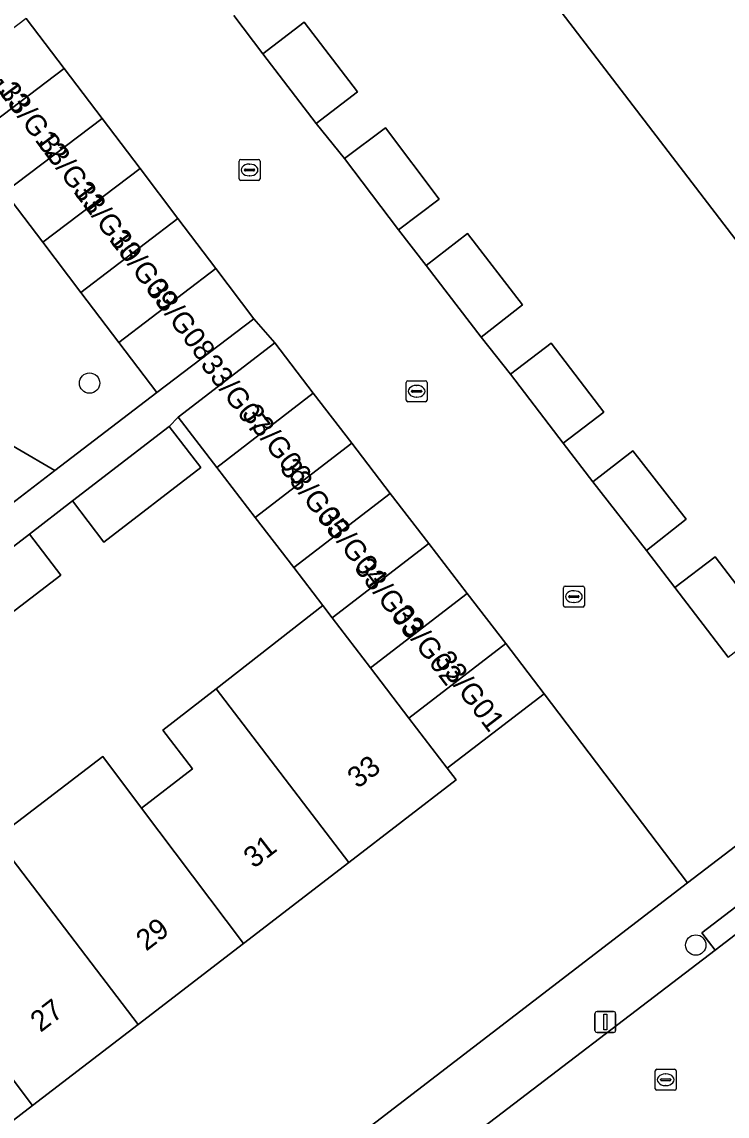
# Model space of a CAD drawing. Extents: x 159352 to 160617, y 385888 to 387323.
# Drawn here: x 159828.8 to 159862.6, y 386915.9 to 386968.3 of the extents above; entities that cross this region are included whole.
import ezdxf

# ---------------------------------------------------------------- set-up
doc = ezdxf.new("R2010")
doc.units = 0
for name, color, linetype in [('IMGEO_Boom', 7, 'Continuous'), ('IMGEO_Erf', 7, 'Continuous'), ('IMGEO_Groenvoorziening', 7, 'Continuous'), ('IMGEO_Kolk', 7, 'Continuous'), ('IMGEO_Lichtmast', 7, 'Continuous'), ('IMGEO_Pand', 7, 'Continuous'), ('IMGEO_Pand_nummerreeks', 7, 'Continuous'), ('IMGEO_Rijbaan_lokaal_open', 7, 'Continuous'), ('IMGEO_Rioolput', 7, 'Continuous'), ('IMGEO_Voetpad_open', 7, 'Continuous')]:
    doc.layers.add(name, color=color, linetype=linetype)

msp = doc.modelspace()

# ---------------------------------------------------------------- linework, layer by layer
at = {"layer": 'IMGEO_Boom'}
for centre in [(159832.082, 386950.977), (159861.114, 386924.075)]:
    msp.add_circle(centre, 0.489, dxfattribs=at)
at = {"layer": 'IMGEO_Erf'}
for points in [[(159845.519, 386995.476), (159881.176, 386948.923), (159874.092, 386943.497), (159874.043, 386943.461), (159869.986, 386948.758), (159838.45, 386989.932)], [(159838.993, 386968.573), (159840.381, 386966.745), (159842.363, 386968.262), (159844.916, 386964.926), (159842.933, 386963.409), (159844.295, 386961.723), (159846.253, 386963.199), (159848.828, 386959.784), (159846.87, 386958.308), (159848.194, 386956.601), (159850.176, 386958.136), (159852.823, 386954.717), (159850.84, 386953.183), (159852.244, 386951.412), (159854.188, 386952.892), (159856.71, 386949.58), (159854.766, 386948.1), (159856.179, 386946.245), (159858.093, 386947.741), (159860.66, 386944.457), (159858.747, 386942.961), (159860.116, 386941.192), (159862.047, 386942.666), (159864.589, 386939.336)], [(159827.598, 386929.198), (159832.711, 386933.097), (159834.569, 386930.629), (159837.016, 386932.509), (159835.59, 386934.366), (159838.148, 386936.334), (159843.255, 386940.329), (159841.858, 386942.147), (159840.015, 386944.546), (159838.172, 386946.944), (159836.329, 386949.343), (159835.899, 386948.898), (159837.41, 386946.932), (159832.769, 386943.366), (159831.262, 386945.335), (159829.201, 386943.75), (159830.704, 386941.786), (159827.834, 386939.574)]]:
    msp.add_lwpolyline(points, dxfattribs=at)
msp.add_lwpolyline([(159860.725, 386927.055), (159853.856, 386936.105), (159849.215, 386932.539), (159849.641, 386931.985), (159844.498, 386928.033), (159839.446, 386924.152), (159834.401, 386920.276), (159829.349, 386916.394), (159824.296, 386912.512), (159819.251, 386908.636), (159814.206, 386904.76), (159809.154, 386900.878), (159804.102, 386896.997), (159799.065, 386893.127), (159794.013, 386889.245), (159788.968, 386885.369), (159783.932, 386881.5), (159778.871, 386877.611), (159773.819, 386873.73), (159768.774, 386869.854), (159763.584, 386865.866), (159761.45, 386868.643), (159758.956, 386866.727), (159767.092, 386855.2)], close=True, dxfattribs=at)
at = {"layer": 'IMGEO_Groenvoorziening'}
for points in [[(159812.301, 387007.409), (159811.561, 387006.471), (159810.681, 387004.435), (159804.942, 386990.514), (159791.233, 386957.826), (159786.993, 386952.388), (159757.688, 386914.015), (159739.847, 386891.186), (159738.432, 386889.367), (159738.656, 386889.094), (159745.023, 386881.34), (159791.255, 386916.774), (159793.459, 386918.463), (159826.254, 386943.598), (159830.425, 386946.795), (159824.988, 386949.948), (159819.622, 386954.983), (159818.184, 386956.527), (159816.563, 386958.532), (159815.161, 386960.695)], [(159824.988, 386949.948), (159830.425, 386946.795), (159835.297, 386950.529), (159833.479, 386952.925), (159831.661, 386955.321), (159829.844, 386957.716), (159828.026, 386960.112)]]:
    msp.add_lwpolyline(points, dxfattribs=at)
at = {"layer": 'IMGEO_Kolk'}
for p, q in [((159839.244, 386960.754), (159839.244, 386961.606)), ((159839.319, 386961.68), (159840.171, 386961.68)), ((159839.732, 386961.46), (159839.757, 386961.46)), ((159840.245, 386961.606), (159840.245, 386960.754)), ((159839.503, 386961.174), (159839.503, 386961.186)), ((159839.941, 386961.137), (159839.543, 386961.137)), ((159839.546, 386961.223), (159839.944, 386961.223)), ((159839.755, 386960.9), (159839.73, 386960.9)), ((159839.987, 386961.186), (159839.987, 386961.174)), ((159840.171, 386960.68), (159839.319, 386960.68)), ((159847.245, 386950.16), (159847.245, 386951.012)), ((159847.32, 386951.086), (159848.172, 386951.086)), ((159847.733, 386950.866), (159847.758, 386950.866)), ((159848.246, 386951.012), (159848.246, 386950.16)), ((159847.504, 386950.58), (159847.504, 386950.592)), ((159847.942, 386950.543), (159847.544, 386950.543)), ((159847.547, 386950.629), (159847.945, 386950.629)), ((159847.988, 386950.592), (159847.988, 386950.58)), ((159848.172, 386950.086), (159847.32, 386950.086)), ((159847.756, 386950.306), (159847.731, 386950.306)), ((159854.778, 386940.329), (159854.778, 386941.181)), ((159854.853, 386941.255), (159855.705, 386941.255)), ((159855.266, 386941.035), (159855.291, 386941.035)), ((159855.779, 386941.181), (159855.779, 386940.329)), ((159855.037, 386940.749), (159855.037, 386940.761)), ((159855.475, 386940.712), (159855.077, 386940.712)), ((159855.08, 386940.798), (159855.478, 386940.798)), ((159855.289, 386940.475), (159855.264, 386940.475)), ((159855.521, 386940.761), (159855.521, 386940.749)), ((159855.705, 386940.255), (159854.853, 386940.255))]:
    msp.add_line(p, q, dxfattribs=at)
for points in [[(159839.244, 386960.754), (159839.244, 386961.606)], [(159839.319, 386961.68), (159840.171, 386961.68)], [(159840.245, 386961.606), (159840.245, 386960.754)], [(159840.171, 386960.68), (159839.319, 386960.68)], [(159847.245, 386950.16), (159847.245, 386951.012)], [(159847.32, 386951.086), (159848.172, 386951.086)], [(159848.246, 386951.012), (159848.246, 386950.16)], [(159848.172, 386950.086), (159847.32, 386950.086)], [(159854.778, 386940.329), (159854.778, 386941.181)], [(159854.853, 386941.255), (159855.705, 386941.255)], [(159855.779, 386941.181), (159855.779, 386940.329)], [(159855.705, 386940.255), (159854.853, 386940.255)]]:
    msp.add_lwpolyline(points, dxfattribs=at)
for centre, radius, start, end in [((159839.321, 386961.604), 0.0765, 91.552, 178.448), ((159839.321, 386961.604), 0.0765, 91.552, 178.448), ((159840.169, 386961.604), 0.0765, 1.552, 88.448), ((159840.169, 386961.604), 0.0765, 1.552, 88.448), ((159839.543, 386961.183), 0.0403, 85.8775, 175.7526), ((159839.54, 386961.173), 0.0366, 178.938, 274.7102), ((159839.944, 386961.18), 0.043, 264.8664, 352.4533), ((159839.948, 386961.185), 0.0386, 1.7309, 96.639), ((159839.321, 386960.756), 0.0765, 181.552, 268.448), ((159839.321, 386960.756), 0.0765, 181.552, 268.448), ((159840.169, 386960.756), 0.0765, 271.552, 358.448), ((159840.169, 386960.756), 0.0765, 271.552, 358.448), ((159847.322, 386951.01), 0.0765, 91.552, 178.448), ((159847.322, 386951.01), 0.0765, 91.552, 178.448), ((159848.17, 386951.01), 0.0765, 1.552, 88.448), ((159848.17, 386951.01), 0.0765, 1.552, 88.448), ((159847.544, 386950.589), 0.0403, 85.8775, 175.7526), ((159847.541, 386950.579), 0.0366, 178.938, 274.7102), ((159847.945, 386950.586), 0.043, 264.8664, 352.4533), ((159847.949, 386950.591), 0.0386, 1.7309, 96.639), ((159847.322, 386950.162), 0.0765, 181.552, 268.448), ((159847.322, 386950.162), 0.0765, 181.552, 268.448), ((159848.17, 386950.162), 0.0765, 271.552, 358.448), ((159848.17, 386950.162), 0.0765, 271.552, 358.448), ((159854.855, 386941.179), 0.0765, 91.552, 178.448), ((159854.855, 386941.179), 0.0765, 91.552, 178.448), ((159855.703, 386941.179), 0.0765, 1.552, 88.448), ((159855.703, 386941.179), 0.0765, 1.552, 88.448), ((159855.077, 386940.758), 0.0403, 85.8775, 175.7526), ((159855.074, 386940.748), 0.0366, 178.938, 274.7102), ((159855.478, 386940.755), 0.043, 264.8664, 352.4533), ((159855.482, 386940.76), 0.0386, 1.7309, 96.639), ((159854.855, 386940.331), 0.0765, 181.552, 268.448), ((159854.855, 386940.331), 0.0765, 181.552, 268.448), ((159855.703, 386940.331), 0.0765, 271.552, 358.448), ((159855.703, 386940.331), 0.0765, 271.552, 358.448)]:
    msp.add_arc(centre, radius, start, end, dxfattribs=at)
for centre, major_axis, ratio, start_param, end_param in [((159839.731, 386961.18), (-0.387, 0.002), 0.722429, 4.712389, 7.853982), ((159839.756, 386961.18), (-0.39, 0.002), 0.717154, 1.570796, 4.712389), ((159847.732, 386950.586), (-0.387, 0.002), 0.722429, 4.712389, 7.853982), ((159847.757, 386950.586), (-0.39, 0.002), 0.717154, 1.570796, 4.712389), ((159855.265, 386940.755), (-0.387, 0.002), 0.722429, 4.712389, 7.853982), ((159855.29, 386940.755), (-0.39, 0.002), 0.717154, 1.570796, 4.712389)]:
    msp.add_ellipse(centre, major_axis=major_axis, ratio=ratio, start_param=start_param, end_param=end_param, dxfattribs=at)
at = {"layer": 'IMGEO_Lichtmast'}
for p, q in [((159856.287, 386919.991), (159856.287, 386920.791)), ((159856.287, 386920.791), (159856.287, 386919.991)), ((159856.387, 386920.891), (159857.177, 386920.891)), ((159857.177, 386920.891), (159856.387, 386920.891)), ((159857.277, 386920.791), (159857.277, 386919.991)), ((159857.277, 386919.991), (159857.277, 386920.791)), ((159857.177, 386919.891), (159856.387, 386919.891)), ((159856.387, 386919.891), (159857.177, 386919.891))]:
    msp.add_line(p, q, dxfattribs=at)
msp.add_lwpolyline([(159856.707, 386920.766), (159856.857, 386920.766), (159856.857, 386920.016), (159856.707, 386920.016), (159856.707, 386920.766)], dxfattribs=at)
for centre, start, end in [((159856.387, 386920.791), 90, 180), ((159856.387, 386920.791), 90, 180), ((159857.177, 386920.791), 0, 90), ((159857.177, 386920.791), 360, 90), ((159856.387, 386919.991), 180, 270), ((159856.387, 386919.991), 180, 270), ((159857.177, 386919.991), 270, 0), ((159857.177, 386919.991), 270, 0)]:
    msp.add_arc(centre, 0.1, start, end, dxfattribs=at)
at = {"layer": 'IMGEO_Pand'}
for points in [[(159845.519, 386995.476), (159846.698, 386996.379), (159847.65, 386995.136), (159850.713, 386997.482), (159852.083, 386998.532), (159850.959, 387000), (159849.84, 387001.461), (159847.932, 387000), (159846.26, 386998.719), (159845.279, 387000), (159843.658, 387002.117), (159840.894, 387000), (159824.53, 386987.466), (159826.237, 386985.238), (159830.992, 386979.029), (159832.913, 386980.501), (159830.407, 386983.772), (159838.45, 386989.932), (159869.986, 386948.758), (159874.043, 386943.461), (159874.092, 386943.497), (159881.176, 386948.923)], [(159826.208, 386962.508), (159830.863, 386966.04), (159829.045, 386968.436), (159824.39, 386964.904)], [(159844.916, 386964.926), (159842.363, 386968.262), (159840.381, 386966.745), (159842.933, 386963.409)], [(159828.026, 386960.112), (159832.681, 386963.644), (159830.863, 386966.04), (159826.208, 386962.508)], [(159829.844, 386957.716), (159834.499, 386961.248), (159832.681, 386963.644), (159828.026, 386960.112)], [(159848.828, 386959.784), (159846.253, 386963.199), (159844.295, 386961.723), (159846.87, 386958.308)], [(159831.661, 386955.321), (159836.316, 386958.853), (159834.499, 386961.248), (159829.844, 386957.716)], [(159833.479, 386952.925), (159838.134, 386956.457), (159836.316, 386958.853), (159831.661, 386955.321)], [(159852.823, 386954.717), (159850.176, 386958.136), (159848.194, 386956.601), (159850.84, 386953.183)], [(159835.297, 386950.529), (159839.952, 386954.061), (159838.134, 386956.457), (159833.479, 386952.925)], [(159840.954, 386952.897), (159836.329, 386949.343), (159838.172, 386946.944), (159842.797, 386950.498)], [(159856.71, 386949.58), (159854.188, 386952.892), (159852.244, 386951.412), (159854.766, 386948.1)], [(159838.172, 386946.944), (159840.015, 386944.546), (159844.64, 386948.099), (159842.797, 386950.498)], [(159831.262, 386945.335), (159832.769, 386943.366), (159837.41, 386946.932), (159835.899, 386948.898)], [(159846.483, 386945.7), (159844.64, 386948.099), (159840.015, 386944.546), (159841.858, 386942.147)], [(159860.66, 386944.457), (159858.093, 386947.741), (159856.179, 386946.245), (159858.747, 386942.961)], [(159841.858, 386942.147), (159843.255, 386940.329), (159843.7, 386939.747), (159848.327, 386943.302), (159846.483, 386945.7)], [(159829.201, 386943.75), (159826.343, 386941.554), (159827.834, 386939.574), (159830.704, 386941.786)], [(159843.7, 386939.747), (159845.539, 386937.344), (159850.17, 386940.903), (159848.327, 386943.302)], [(159864.589, 386939.336), (159862.047, 386942.666), (159860.116, 386941.192), (159862.658, 386937.862)], [(159852.013, 386938.504), (159850.17, 386940.903), (159845.539, 386937.344), (159847.377, 386934.942)], [(159843.7, 386939.747), (159843.255, 386940.329), (159838.148, 386936.334), (159844.498, 386928.033), (159849.641, 386931.985), (159849.215, 386932.539), (159847.377, 386934.942), (159845.539, 386937.344)], [(159853.856, 386936.105), (159852.013, 386938.504), (159847.377, 386934.942), (159849.215, 386932.539)], [(159834.569, 386930.629), (159839.446, 386924.152), (159844.498, 386928.033), (159838.148, 386936.334), (159835.59, 386934.366), (159837.016, 386932.509)], [(159827.598, 386929.198), (159834.401, 386920.276), (159839.446, 386924.152), (159834.569, 386930.629), (159832.711, 386933.097)], [(159822.567, 386925.362), (159824.458, 386922.861), (159829.349, 386916.394), (159834.401, 386920.276), (159827.598, 386929.198)], [(159824.458, 386922.861), (159819.403, 386918.977), (159824.296, 386912.512), (159829.349, 386916.394)]]:
    msp.add_lwpolyline(points, close=True, dxfattribs=at)
at = {"layer": 'IMGEO_Rijbaan_lokaal_open'}
for points in [[(159829.045, 386968.436), (159830.863, 386966.04), (159832.681, 386963.644), (159834.499, 386961.248), (159836.316, 386958.853), (159838.134, 386956.457), (159839.952, 386954.061), (159840.954, 386952.897), (159842.797, 386950.498), (159844.64, 386948.099), (159846.483, 386945.7), (159848.327, 386943.302), (159850.17, 386940.903), (159852.013, 386938.504), (159853.856, 386936.105), (159860.725, 386927.055), (159867.142, 386931.956)], [(159862.658, 386937.862), (159860.116, 386941.192), (159858.747, 386942.961), (159856.179, 386946.245), (159854.766, 386948.1), (159852.244, 386951.412), (159850.84, 386953.183), (159848.194, 386956.601), (159846.87, 386958.308), (159844.295, 386961.723), (159842.933, 386963.409), (159840.381, 386966.745), (159838.993, 386968.573)], [(159868.115, 386919.365), (159863.692, 386925.098), (159862.036, 386923.833), (159850.09, 386914.701), (159854.423, 386909.085)]]:
    msp.add_lwpolyline(points, dxfattribs=at)
at = {"layer": 'IMGEO_Rioolput'}
for p, q in [((159859.172, 386917.201), (159859.172, 386918.053)), ((159859.247, 386918.127), (159860.099, 386918.127)), ((159859.66, 386917.907), (159859.685, 386917.907)), ((159860.173, 386918.053), (159860.173, 386917.201)), ((159859.431, 386917.621), (159859.431, 386917.633)), ((159859.869, 386917.584), (159859.471, 386917.584)), ((159859.474, 386917.67), (159859.872, 386917.67)), ((159859.683, 386917.347), (159859.658, 386917.347)), ((159859.915, 386917.633), (159859.915, 386917.621)), ((159860.099, 386917.127), (159859.247, 386917.127))]:
    msp.add_line(p, q, dxfattribs=at)
for points in [[(159859.172, 386917.201), (159859.172, 386918.053)], [(159859.247, 386918.127), (159860.099, 386918.127)], [(159860.173, 386918.053), (159860.173, 386917.201)], [(159860.099, 386917.127), (159859.247, 386917.127)]]:
    msp.add_lwpolyline(points, dxfattribs=at)
for centre, radius, start, end in [((159859.249, 386918.051), 0.0765, 91.552, 178.448), ((159859.249, 386918.051), 0.0765, 91.552, 178.448), ((159860.097, 386918.051), 0.0765, 1.552, 88.448), ((159860.097, 386918.051), 0.0765, 1.552, 88.448), ((159859.471, 386917.63), 0.0403, 85.8775, 175.7526), ((159859.468, 386917.62), 0.0366, 178.938, 274.7102), ((159859.872, 386917.627), 0.043, 264.8664, 352.4533), ((159859.876, 386917.632), 0.0386, 1.7309, 96.639), ((159859.249, 386917.203), 0.0765, 181.552, 268.448), ((159859.249, 386917.203), 0.0765, 181.552, 268.448), ((159860.097, 386917.203), 0.0765, 271.552, 358.448), ((159860.097, 386917.203), 0.0765, 271.552, 358.448)]:
    msp.add_arc(centre, radius, start, end, dxfattribs=at)
for centre, major_axis, ratio, start_param, end_param in [((159859.659, 386917.627), (-0.387, 0.002), 0.722429, 4.712389, 7.853982), ((159859.684, 386917.627), (-0.39, 0.002), 0.717154, 1.570796, 4.712389)]:
    msp.add_ellipse(centre, major_axis=major_axis, ratio=ratio, start_param=start_param, end_param=end_param, dxfattribs=at)
at = {"layer": 'IMGEO_Voetpad_open'}
for points in [[(159826.343, 386941.554), (159829.201, 386943.75), (159831.262, 386945.335), (159835.899, 386948.898), (159836.329, 386949.343), (159840.954, 386952.897), (159839.952, 386954.061), (159835.297, 386950.529), (159830.425, 386946.795), (159826.254, 386943.598)], [(159889.583, 386946.772), (159888.444, 386948.254), (159867.142, 386931.956), (159860.725, 386927.055), (159767.092, 386855.2), (159764.634, 386853.314), (159759.06, 386849.037), (159757.568, 386847.881), (159754.463, 386845.502), (159754.341, 386845.409), (159711.401, 386812.51)], [(159802.886, 386878.378), (159805.799, 386880.618), (159817.951, 386889.989), (159822.678, 386893.635), (159822.462, 386893.897), (159825.44, 386896.176), (159825.631, 386895.912), (159828.049, 386897.777), (159827.863, 386898.016), (159830.825, 386900.323), (159831.028, 386900.075), (159839.06, 386906.269), (159844.285, 386910.263), (159843.982, 386910.66), (159847.001, 386912.968), (159847.304, 386912.571), (159850.09, 386914.701), (159862.036, 386923.833), (159861.404, 386924.659), (159869.408, 386930.778), (159870.04, 386929.952), (159872.839, 386932.091), (159890.089, 386945.351)]]:
    msp.add_lwpolyline(points, dxfattribs=at)
msp.add_lwpolyline([(159870.04, 386929.952), (159869.408, 386930.778), (159861.404, 386924.659), (159862.036, 386923.833), (159863.692, 386925.098)], close=True, dxfattribs=at)

# ---------------------------------------------------------------- texts
at = {"layer": 'IMGEO_Pand_nummerreeks'}
for s, rotation, p in [('33/G13', 306.7068, (159825.927, 386967.316)), ('33/G12', 306.7068, (159827.698, 386964.941)), ('33/G11', 306.7068, (159829.543, 386962.467)), ('33/G10', 306.7068, (159831.254, 386960.172)), ('33/G09', 306.7068, (159832.97, 386957.87)), ('33/G08', 306.7068, (159834.749, 386955.484)), ('33/G07', 307.4144, (159837.352, 386951.859)), ('33/G06', 307.4144, (159839.328, 386949.496)), ('33/G05', 307.4144, (159841.148, 386946.901)), ('33/G04', 307.4144, (159842.969, 386944.577)), ('33/G03', 307.4144, (159844.712, 386942.136)), ('33/G02', 307.4144, (159846.529, 386939.895)), ('33/G01', 307.4144, (159848.57, 386937.69)), ('33', 37.5357, (159844.919, 386931.535)), ('31', 37.5357, (159839.947, 386927.715)), ('29', 37.5357, (159834.795, 386923.756)), ('27', 37.5357, (159829.733, 386919.867))]:
    msp.add_text(s, height=1, rotation=rotation, dxfattribs=at).set_placement(p)

doc.saveas('drawing.dxf')
